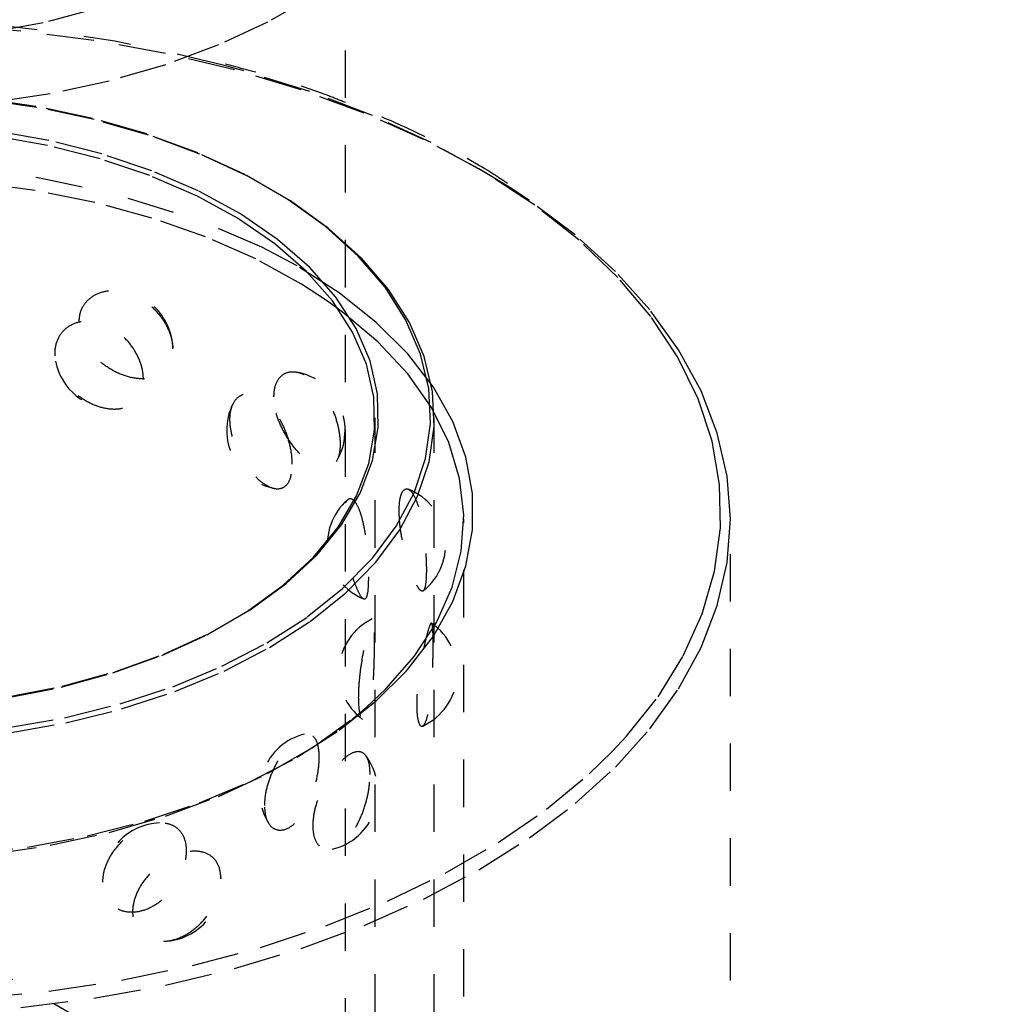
# Model space of a CAD drawing. Header units: inches. Extents: x 1907 to 2452, y -210 to -54.
# Tile 419 of 656: x 1998.1 to 2000.15, y -186.71 to -184.63. Entities that reach past the tile are written whole.
import ezdxf

# ---------------------------------------------------------------- set-up
doc = ezdxf.new("R2010")
doc.units = ezdxf.units.IN
doc.header["$LTSCALE"] = 0.5
doc.header["$MEASUREMENT"] = 0
doc.linetypes.add('HIDDEN', pattern=[0.225, 0.15, -0.075])
doc.layers.add('SID-M-H', color=4, linetype='HIDDEN')

msp = doc.modelspace()

# ---------------------------------------------------------------- linework, layer by layer
at = {"layer": 'SID-M-H'}
for p, q in [((2012.98429, -195.25915), (1991.78034, -183.01837)), ((1998.79075, -188.99808), (1998.79075, -184.10164)), ((1998.72042, -184.58402), (1998.62634, -184.63833)), ((1998.26051, -184.61127), (1998.1528, -184.63977)), ((1998.10549, -184.65713), (1997.94872, -184.64521)), ((1998.1528, -184.63977), (1998.04001, -184.66071)), ((1998.62634, -184.63833), (1998.52279, -184.68657)), ((1998.25986, -184.67689), (1998.10549, -184.65713)), ((1998.41066, -184.70433), (1998.25986, -184.67689)), ((1998.52279, -184.68657), (1998.41094, -184.72817)), ((1998.55675, -184.73927), (1998.41066, -184.70433)), ((1998.41094, -184.72817), (1998.29207, -184.76268)), ((1998.57613, -184.74106), (1998.5324, -184.72917)), ((1998.697, -184.78141), (1998.55675, -184.73927)), ((1998.71547, -184.78477), (1998.57613, -184.74106)), ((1998.29207, -184.76268), (1998.16751, -184.7897)), ((1998.16751, -184.7897), (1998.03869, -184.80892)), ((1998.83036, -184.83046), (1998.697, -184.78141)), ((1998.84756, -184.83542), (1998.71547, -184.78477)), ((1998.137, -184.81611), (1998.01305, -184.79832)), ((1998.13931, -184.8182), (1998.01453, -184.80028)), ((1998.25689, -184.84154), (1998.137, -184.81611)), ((1998.26, -184.84379), (1998.13931, -184.8182)), ((1998.9558, -184.88603), (1998.83036, -184.83046)), ((1998.97138, -184.89261), (1998.84756, -184.83542)), ((1998.37132, -184.8743), (1998.25689, -184.84154)), ((1998.37519, -184.87677), (1998.26, -184.84379)), ((1998.16206, -184.89883), (1998.04616, -184.87815)), ((1998.16481, -184.88815), (1998.04805, -184.8673)), ((1998.47894, -184.91401), (1998.37132, -184.8743)), ((1998.48353, -184.91675), (1998.37519, -184.87677)), ((1998.27311, -184.92701), (1998.16206, -184.89883)), ((1998.27669, -184.91653), (1998.16481, -184.88815)), ((1999.07238, -184.9477), (1998.9558, -184.88603)), ((1999.08597, -184.9559), (1998.97138, -184.89261)), ((1998.38224, -184.9521), (1998.27669, -184.91653)), ((1998.57849, -184.96021), (1998.47894, -184.91401)), ((1998.58375, -184.96325), (1998.48353, -184.91675)), ((1998.37789, -184.96232), (1998.27311, -184.92701)), ((1998.48007, -184.99438), (1998.38224, -184.9521)), ((1998.66881, -185.01235), (1998.57849, -184.96021)), ((1999.13775, -184.98747), (1999.07238, -184.9477)), ((1999.19042, -185.02478), (1999.08597, -184.9559)), ((1998.13565, -184.99397), (1998.00599, -184.97673)), ((1998.475, -185.00429), (1998.37789, -184.96232)), ((1998.67467, -185.01574), (1998.58375, -184.96325)), ((1998.26141, -185.01906), (1998.13565, -184.99397)), ((1998.56892, -185.04282), (1998.48007, -184.99438)), ((1999.17921, -185.015), (1999.13775, -184.98747)), ((1998.38183, -185.05173), (1998.26141, -185.01906)), ((1998.5632, -185.05237), (1998.475, -185.00429)), ((1998.74883, -185.06982), (1998.66881, -185.01235)), ((1998.75522, -185.0736), (1998.67467, -185.01574)), ((1999.27546, -185.08741), (1999.17921, -185.015)), ((1998.64763, -185.0968), (1998.56892, -185.04282)), ((1999.28391, -185.09872), (1999.19042, -185.02478)), ((1998.49555, -185.0916), (1998.38183, -185.05173)), ((1998.64133, -185.10595), (1998.5632, -185.05237)), ((1998.81762, -185.13195), (1998.74883, -185.06982)), ((1998.82447, -185.13614), (1998.75522, -185.0736)), ((1998.60129, -185.13823), (1998.49555, -185.0916)), ((1998.70836, -185.16432), (1998.64133, -185.10595)), ((1998.71516, -185.1556), (1998.64763, -185.0968)), ((1999.36042, -185.1644), (1999.27546, -185.08741)), ((1999.36571, -185.17714), (1999.28391, -185.09872)), ((1998.68878, -185.15282), (1998.61402, -185.11299)), ((1998.69785, -185.19108), (1998.60129, -185.13823)), ((1998.87437, -185.198), (1998.81762, -185.13195)), ((1998.8816, -185.20264), (1998.82447, -185.13614)), ((1998.77773, -185.20985), (1998.68878, -185.15282)), ((1998.76344, -185.22672), (1998.70836, -185.16432)), ((1998.77065, -185.21846), (1998.71516, -185.1556)), ((1999.43343, -185.24537), (1999.36042, -185.1644)), ((1999.43519, -185.25943), (1999.36571, -185.17714)), ((1998.75094, -185.22554), (1998.69785, -185.19108)), ((1998.85586, -185.27193), (1998.77773, -185.20985)), ((1998.91842, -185.26722), (1998.87437, -185.198)), ((1998.92594, -185.27231), (1998.8816, -185.20264)), ((1998.78413, -185.24955), (1998.75094, -185.22554)), ((1998.80583, -185.29234), (1998.76344, -185.22672)), ((1998.81336, -185.28457), (1998.77065, -185.21846)), ((1998.85915, -185.31299), (1998.78413, -185.24955)), ((1999.49394, -185.3297), (1999.43343, -185.24537)), ((1998.92233, -185.33839), (1998.85586, -185.27193)), ((1998.94924, -185.33877), (1998.91842, -185.26722)), ((1998.95697, -185.34434), (1998.92594, -185.27231)), ((1999.4918, -185.34494), (1999.43519, -185.25943)), ((1998.83499, -185.36032), (1998.80583, -185.29234)), ((1998.84273, -185.35305), (1998.81336, -185.28457)), ((1998.92207, -185.38067), (1998.85915, -185.31299)), ((1999.54149, -185.41675), (1999.49394, -185.3297)), ((1998.8584, -185.42302), (1998.84273, -185.35305)), ((1998.9764, -185.4085), (1998.92233, -185.33839)), ((1998.96648, -185.41183), (1998.94924, -185.33877)), ((1998.97433, -185.41789), (1998.95697, -185.34434)), ((1999.5351, -185.43301), (1999.4918, -185.34494)), ((1998.85054, -185.42977), (1998.83499, -185.36032)), ((1998.97217, -185.45183), (1998.92207, -185.38067)), ((1998.96994, -185.48554), (1998.96648, -185.41183)), ((1998.97781, -185.49209), (1998.97433, -185.41789)), ((1999.01748, -185.48148), (1998.9764, -185.4085)), ((1999.57571, -185.50587), (1999.54149, -185.41675)), ((1998.85228, -185.4998), (1998.85054, -185.42977)), ((1998.86014, -185.49356), (1998.8584, -185.42302)), ((1999.56475, -185.52294), (1999.5351, -185.43301)), ((1999.00888, -185.52566), (1998.97217, -185.45183)), ((1998.85325, -189.74751), (1998.85325, -185.47353)), ((1998.97825, -189.74751), (1998.97825, -185.47353)), ((1998.84017, -185.56948), (1998.85228, -185.4998)), ((1998.84795, -185.56376), (1998.86014, -185.49356)), ((1998.95958, -185.55903), (1998.96994, -185.48554)), ((1998.96738, -185.56608), (1998.97781, -185.49209)), ((1999.04511, -185.55654), (1999.01748, -185.48148)), ((1999.59635, -185.59637), (1999.57571, -185.50587)), ((1999.03179, -185.60132), (1999.00888, -185.52566)), ((1999.58051, -185.61403), (1999.56475, -185.52294)), ((1998.82197, -185.6327), (1998.84795, -185.56376)), ((1998.93551, -185.63145), (1998.95958, -185.55903)), ((1999.05901, -185.63286), (1999.04511, -185.55654)), ((1998.81438, -185.63791), (1998.84017, -185.56948)), ((1998.94315, -185.63897), (1998.96738, -185.56608)), ((1999.04064, -185.67796), (1999.03179, -185.60132)), ((1999.60325, -185.68757), (1999.59635, -185.59637)), ((1999.58226, -185.70557), (1999.58051, -185.61403)), ((1998.77525, -185.7042), (1998.81438, -185.63791)), ((1998.78255, -185.69948), (1998.82197, -185.6327)), ((1998.89802, -185.70193), (1998.93551, -185.63145)), ((1998.90541, -185.70993), (1998.94315, -185.63897)), ((1999.05901, -185.70961), (1999.05901, -185.63286)), ((1999.03533, -185.75471), (1999.04064, -185.67796)), ((1999.04075, -190.09485), (1999.04075, -185.68757)), ((1999.59635, -185.77876), (1999.60325, -185.68757)), ((1999.60325, -188.06084), (1999.60325, -185.68757)), ((1998.72328, -185.76749), (1998.77525, -185.7042)), ((1998.73019, -185.76323), (1998.78255, -185.69948)), ((1998.84754, -185.76967), (1998.89802, -185.70193)), ((1999.04511, -185.78593), (1999.05901, -185.70961)), ((1999.57, -185.79684), (1999.58226, -185.70557)), ((1998.8546, -185.77812), (1998.90541, -185.70993)), ((1998.65916, -185.82694), (1998.72328, -185.76749)), ((1998.6656, -185.82313), (1998.73019, -185.76323)), ((1998.78468, -185.83386), (1998.84754, -185.76967)), ((1999.01591, -185.8307), (1999.03533, -185.75471)), ((1998.79132, -185.84273), (1998.8546, -185.77812)), ((1999.01748, -185.86099), (1999.04511, -185.78593)), ((1999.57571, -185.86926), (1999.59635, -185.77876)), ((1999.5438, -185.88713), (1999.57, -185.79684)), ((1998.58372, -185.88178), (1998.65916, -185.82694)), ((1998.58959, -185.87837), (1998.6656, -185.82313)), ((1998.71017, -185.89374), (1998.78468, -185.83386)), ((1998.98262, -185.90507), (1999.01591, -185.8307)), ((1998.7163, -185.90302), (1998.79132, -185.84273)), ((1998.9764, -185.93397), (1999.01748, -185.86099)), ((1999.54149, -185.95838), (1999.57571, -185.86926)), ((1998.49793, -185.9313), (1998.58372, -185.88178)), ((1998.50318, -185.92826), (1998.58959, -185.87837)), ((1998.62487, -185.94863), (1998.71017, -185.89374)), ((1999.50389, -185.97572), (1999.5438, -185.88713)), ((1998.63044, -185.95827), (1998.7163, -185.90302)), ((1998.93582, -185.97697), (1998.98262, -185.90507)), ((1998.40293, -185.97485), (1998.49793, -185.9313)), ((1998.40747, -185.97214), (1998.50318, -185.92826)), ((1998.92233, -186.00408), (1998.9764, -185.93397)), ((1998.5298, -185.99787), (1998.62487, -185.94863)), ((1998.53473, -186.00784), (1998.63044, -185.95827)), ((1999.49394, -186.04543), (1999.54149, -185.95838)), ((1998.29995, -186.01187), (1998.40293, -185.97485)), ((1998.30373, -186.00943), (1998.40747, -185.97214)), ((1998.87604, -186.04559), (1998.93582, -185.97697)), ((1999.45057, -186.06194), (1999.50389, -185.97572)), ((1998.42606, -186.04088), (1998.5298, -185.99787)), ((1998.19033, -186.04187), (1998.29995, -186.01187)), ((1998.19329, -186.03965), (1998.30373, -186.00943)), ((1998.4303, -186.05114), (1998.53473, -186.00784)), ((1998.85586, -186.07054), (1998.91868, -186.00818)), ((1998.91868, -186.00818), (1998.92233, -186.00408)), ((1998.0755, -186.06446), (1998.19033, -186.04187)), ((1998.07761, -186.06241), (1998.19329, -186.03965)), ((1998.31487, -186.07717), (1998.42606, -186.04088)), ((1998.31837, -186.08768), (1998.4303, -186.05114)), ((1998.83455, -186.08459), (1998.87604, -186.04559)), ((1999.38426, -186.14509), (1999.45057, -186.06194)), ((1999.43343, -186.12977), (1999.49394, -186.04543)), ((1998.19754, -186.10631), (1998.31487, -186.07717)), ((1998.77773, -186.13262), (1998.85586, -186.07054)), ((1998.20025, -186.11701), (1998.31837, -186.08768)), ((1998.80397, -186.11016), (1998.83455, -186.08459)), ((1998.07544, -186.12795), (1998.19754, -186.10631)), ((1998.07734, -186.1388), (1998.20025, -186.11701)), ((1998.72042, -186.16994), (1998.80397, -186.11016)), ((1998.68878, -186.18965), (1998.77773, -186.13262)), ((1999.35377, -186.17781), (1999.38426, -186.14509)), ((1999.36042, -186.21073), (1999.43343, -186.12977)), ((1998.62634, -186.22425), (1998.72042, -186.16994)), ((1999.30548, -186.22454), (1999.35377, -186.17781)), ((1998.58999, -186.241), (1998.68878, -186.18965)), ((1998.52279, -186.27249), (1998.62634, -186.22425)), ((1999.21485, -186.29966), (1999.30548, -186.22454)), ((1999.27546, -186.28772), (1999.36042, -186.21073)), ((1998.48244, -186.28611), (1998.58999, -186.241)), ((1998.36732, -186.32448), (1998.48244, -186.28611)), ((1998.41094, -186.31409), (1998.52279, -186.27249)), ((1999.17921, -186.36014), (1999.27546, -186.28772)), ((1999.11306, -186.36986), (1999.21485, -186.29966)), ((1998.24588, -186.35569), (1998.36732, -186.32448)), ((1998.29207, -186.3486), (1998.41094, -186.31409)), ((1998.16751, -186.37562), (1998.29207, -186.3486)), ((1998.11945, -186.37941), (1998.24588, -186.35569)), ((1999.00093, -186.43459), (1999.11306, -186.36986)), ((1999.07238, -186.42744), (1999.17921, -186.36014)), ((1997.98942, -186.39536), (1998.11945, -186.37941)), ((1998.03869, -186.39484), (1998.16751, -186.37562)), ((1998.87933, -186.49335), (1999.00093, -186.43459)), ((1998.9558, -186.4891), (1999.07238, -186.42744)), ((1998.74921, -186.54567), (1998.87933, -186.49335)), ((1998.83036, -186.54467), (1998.9558, -186.4891)), ((1998.61159, -186.59115), (1998.74921, -186.54567)), ((1998.697, -186.59372), (1998.83036, -186.54467)), ((1998.46754, -186.62943), (1998.61159, -186.59115)), ((1998.55675, -186.63587), (1998.697, -186.59372)), ((1998.3182, -186.66021), (1998.46754, -186.62943)), ((1998.41066, -186.6708), (1998.55675, -186.63587)), ((1998.16472, -186.68325), (1998.3182, -186.66021)), ((1998.00833, -186.69837), (1998.16472, -186.68325)), ((1998.25986, -186.69825), (1998.41066, -186.6708)), ((1998.10549, -186.718), (1998.25986, -186.69825))]:
    msp.add_line(p, q, dxfattribs=at)
for centre, radius, start, end in [((1997.79606, -187.51966), 2.886, 75.21805, 112.19172), ((1997.78637, -186.95232), 2.01696, 65.77344, 109.0696), ((1998.30149, -185.32988), 0.125, 1.00493, 92.50266), ((1998.30149, -185.32988), 0.125, 191.1655, 270.32701), ((1998.66504, -185.49983), 0.125, 328.43752, 79.69901), ((1998.66504, -185.49983), 0.125, 154.04724, 258.41582), ((1998.87742, -185.74045), 0.125, 308.44538, 68.26564), ((1998.87742, -185.74045), 0.125, 131.35804, 247.23273), ((1998.9019, -186.01014), 0.125, 116.0931, 232.92351), ((1998.9019, -186.01014), 0.125, 294.50385, 55.52675), ((1998.73425, -186.26226), 0.125, 104.28341, 212.68311), ((1998.73425, -186.26226), 0.125, 283.12581, 37.43462), ((1998.40347, -186.45322), 0.125, 92.4093, 180), ((1998.40347, -186.45322), 0.125, 271.94049, 8.92063)]:
    msp.add_arc(centre, radius, start, end, dxfattribs=at)
for points, knots in [([(1998.79087, -184.80826), (1998.77922, -184.80353), (1998.72652, -184.78214), (1998.64203, -184.75459), (1998.56704, -184.73485), (1998.53764, -184.72711)], [0, 0, 0, 0, 0.1471752, 0.6657456, 1, 1, 1, 1]), ([(1999.13261, -184.97878), (1999.12314, -184.97239), (1999.08095, -184.94389), (1998.99664, -184.89845), (1998.89237, -184.84749), (1998.82076, -184.81981), (1998.79087, -184.80826)], [0, 0, 0, 0, 0.0962866, 0.4290132, 0.7617291, 1, 1, 1, 1]), ([(1998.22851, -185.27129), (1998.22962, -185.28131), (1998.23183, -185.30133), (1998.24894, -185.33134), (1998.274, -185.35765), (1998.30544, -185.37805), (1998.3396, -185.39022), (1998.37248, -185.3924), (1998.40002, -185.3839), (1998.41902, -185.36552), (1998.42772, -185.33953), (1998.42577, -185.30908), (1998.41378, -185.27748), (1998.39285, -185.24795), (1998.36459, -185.22374), (1998.33151, -185.20797), (1998.29723, -185.20299), (1998.26605, -185.20966), (1998.24243, -185.22697), (1998.23019, -185.24913), (1998.22898, -185.26513), (1998.22851, -185.27129)], [0, 0, 0, 0, 0.0520028, 0.1039827, 0.1564753, 0.2102848, 0.2652762, 0.3208623, 0.3762398, 0.4306423, 0.4836601, 0.5355284, 0.5870576, 0.6391963, 0.6925647, 0.7472181, 0.8026932, 0.8582301, 0.9130199, 0.9664974, 1, 1, 1, 1]), ([(1998.36437, -185.39224), (1998.36336, -185.40199), (1998.36133, -185.42149), (1998.34536, -185.44259), (1998.32159, -185.45449), (1998.292, -185.45588), (1998.26043, -185.44743), (1998.23018, -185.43053), (1998.2042, -185.40683), (1998.18525, -185.37818), (1998.17586, -185.34708), (1998.17777, -185.31684), (1998.19121, -185.29134), (1998.21439, -185.27421), (1998.2439, -185.26782), (1998.27567, -185.27266), (1998.30608, -185.28768), (1998.33238, -185.31096), (1998.35217, -185.34003), (1998.36281, -185.3685), (1998.36392, -185.3854), (1998.36437, -185.39224)], [0, 0, 0, 0, 0.05545789, 0.11093953, 0.16584033, 0.21920813, 0.27111168, 0.32233985, 0.37397292, 0.42685633, 0.48126186, 0.53682738, 0.59274193, 0.64803751, 0.7019377, 0.75426138, 0.80559376, 0.8569812, 0.90939522, 0.96331536, 1, 1, 1, 1]), ([(1998.63965, -185.42917), (1998.64048, -185.43943), (1998.64215, -185.45992), (1998.65496, -185.49361), (1998.67348, -185.52526), (1998.6963, -185.55232), (1998.72056, -185.57166), (1998.74334, -185.58067), (1998.76198, -185.57784), (1998.77459, -185.56334), (1998.78028, -185.53911), (1998.77901, -185.50827), (1998.77113, -185.47423), (1998.75716, -185.44042), (1998.73792, -185.41038), (1998.71487, -185.38772), (1998.6904, -185.37553), (1998.66764, -185.37558), (1998.6501, -185.38784), (1998.64091, -185.40738), (1998.64, -185.42311), (1998.63965, -185.42917)], [0, 0, 0, 0, 0.0520028, 0.1039827, 0.1564753, 0.2102848, 0.2652762, 0.3208623, 0.3762398, 0.4306423, 0.4836601, 0.5355284, 0.5870576, 0.6391963, 0.6925647, 0.7472181, 0.8026932, 0.8582301, 0.9130199, 0.9664974, 1, 1, 1, 1]), ([(1998.67855, -185.57157), (1998.67789, -185.58111), (1998.67657, -185.6002), (1998.66606, -185.61805), (1998.65013, -185.62508), (1998.6298, -185.62034), (1998.60755, -185.60529), (1998.58572, -185.582), (1998.56659, -185.55276), (1998.55242, -185.52005), (1998.54533, -185.48692), (1998.54678, -185.4571), (1998.5569, -185.43449), (1998.57415, -185.42232), (1998.59569, -185.42219), (1998.61836, -185.43372), (1998.63953, -185.45506), (1998.6574, -185.48376), (1998.67056, -185.51688), (1998.67753, -185.54751), (1998.67825, -185.56464), (1998.67855, -185.57157)], [0, 0, 0, 0, 0.0554579, 0.1109395, 0.1658403, 0.2192081, 0.2711117, 0.3223399, 0.3739729, 0.4268563, 0.4812619, 0.5368274, 0.5927419, 0.6480375, 0.7019377, 0.7542614, 0.8055938, 0.8569812, 0.9093952, 0.9633154, 1, 1, 1, 1]), ([(1998.904, -185.66994), (1998.90442, -185.68035), (1998.90525, -185.70115), (1998.91155, -185.73719), (1998.92032, -185.77219), (1998.93059, -185.8033), (1998.94075, -185.82686), (1998.9495, -185.83974), (1998.956, -185.83999), (1998.96003, -185.82754), (1998.96175, -185.80422), (1998.96137, -185.77317), (1998.95896, -185.73787), (1998.95437, -185.70179), (1998.94748, -185.66854), (1998.93844, -185.64194), (1998.928, -185.62547), (1998.91761, -185.62145), (1998.90918, -185.63053), (1998.90463, -185.64838), (1998.90418, -185.66395), (1998.904, -185.66994)], [0, 0, 0, 0, 0.0520028, 0.1039827, 0.1564753, 0.2102848, 0.2652762, 0.3208623, 0.3762398, 0.4306423, 0.4836601, 0.5355284, 0.5870576, 0.6391963, 0.6925647, 0.7472181, 0.8026932, 0.8582301, 0.9130199, 0.9664974, 1, 1, 1, 1]), ([(1998.79075, -185.65296), (1998.79329, -185.64915), (1998.79832, -185.6416), (1998.80834, -185.64595), (1998.81794, -185.66129), (1998.82622, -185.68628), (1998.83256, -185.71794), (1998.83682, -185.75319), (1998.83891, -185.78494), (1998.83912, -185.80218), (1998.83921, -185.80916)], [0, 0, 0, 0, 0.1351046, 0.2675563, 0.396134, 0.5222756, 0.6485526, 0.7773523, 0.909853, 1, 1, 1, 1]), ([(1998.83921, -185.80916), (1998.83902, -185.8186), (1998.83863, -185.83748), (1998.83542, -185.85364), (1998.83006, -185.85806), (1998.82252, -185.8499), (1998.81342, -185.83101), (1998.80387, -185.80386), (1998.79562, -185.77481), (1998.79216, -185.75568), (1998.79075, -185.7479)], [0, 0, 0, 0, 0.1354515, 0.2709611, 0.4050519, 0.5353986, 0.6621689, 0.7872897, 0.9133994, 1, 1, 1, 1]), ([(1998.81859, -186.06394), (1998.8189, -186.07339), (1998.81951, -186.09229), (1998.82414, -186.10864), (1998.8303, -186.11315), (1998.83684, -186.10487), (1998.8425, -186.08556), (1998.84673, -186.05774), (1998.84946, -186.02429), (1998.85096, -185.98832), (1998.85154, -185.95352), (1998.85143, -185.92404), (1998.85054, -185.9038), (1998.8485, -185.89554), (1998.84496, -185.90004), (1998.83993, -185.9161), (1998.83387, -185.94132), (1998.82759, -185.97301), (1998.82221, -186.00812), (1998.81906, -186.03973), (1998.81872, -186.05696), (1998.81859, -186.06394)], [0, 0, 0, 0, 0.0554579, 0.1109395, 0.1658403, 0.2192081, 0.2711117, 0.3223399, 0.3739729, 0.4268563, 0.4812619, 0.5368274, 0.5927419, 0.6480375, 0.7019377, 0.7542614, 0.8055938, 0.8569812, 0.9093952, 0.9633154, 1, 1, 1, 1]), ([(1998.97587, -185.95197), (1998.97579, -185.96241), (1998.97565, -185.9833), (1998.97434, -186.01995), (1998.97186, -186.05572), (1998.96779, -186.0876), (1998.96209, -186.11171), (1998.95529, -186.12483), (1998.94854, -186.12505), (1998.9433, -186.11244), (1998.94074, -186.08902), (1998.94133, -186.058), (1998.94479, -186.02282), (1998.95038, -185.98686), (1998.95703, -185.95359), (1998.96356, -185.92668), (1998.96897, -185.90959), (1998.97273, -185.90476), (1998.97488, -185.91307), (1998.97575, -185.93046), (1998.97583, -185.94599), (1998.97587, -185.95197)], [0, 0, 0, 0, 0.0520028, 0.1039827, 0.1564753, 0.2102848, 0.2652762, 0.3208623, 0.3762398, 0.4306423, 0.4836601, 0.5355284, 0.5870576, 0.6391963, 0.6925647, 0.7472181, 0.8026932, 0.8582301, 0.9130199, 0.9664974, 1, 1, 1, 1]), ([(1998.62024, -186.29184), (1998.621, -186.30142), (1998.62251, -186.32059), (1998.63418, -186.33893), (1998.65078, -186.34624), (1998.67028, -186.34115), (1998.6897, -186.32492), (1998.70706, -186.29975), (1998.72103, -186.26835), (1998.7307, -186.23375), (1998.73532, -186.19959), (1998.73439, -186.16998), (1998.72771, -186.14881), (1998.71566, -186.13883), (1998.69934, -186.14089), (1998.68049, -186.15402), (1998.66115, -186.17612), (1998.64334, -186.20485), (1998.62925, -186.23758), (1998.6214, -186.26784), (1998.62058, -186.28492), (1998.62024, -186.29184)], [0, 0, 0, 0, 0.0554579, 0.1109395, 0.1658403, 0.2192081, 0.2711117, 0.3223399, 0.3739729, 0.4268563, 0.4812619, 0.5368274, 0.5927419, 0.6480375, 0.7019377, 0.7542614, 0.8055938, 0.8569812, 0.9093952, 0.9633154, 1, 1, 1, 1]), ([(1998.84281, -186.22648), (1998.84226, -186.23685), (1998.84116, -186.25759), (1998.83248, -186.29301), (1998.81917, -186.32684), (1998.80147, -186.35605), (1998.7809, -186.37693), (1998.75972, -186.38662), (1998.74089, -186.3837), (1998.72728, -186.36878), (1998.72089, -186.34427), (1998.72233, -186.31349), (1998.73108, -186.27982), (1998.74588, -186.24636), (1998.76492, -186.21624), (1998.7859, -186.1927), (1998.80621, -186.17877), (1998.82348, -186.17652), (1998.83583, -186.1866), (1998.84198, -186.20486), (1998.84258, -186.22047), (1998.84281, -186.22648)], [0, 0, 0, 0, 0.0520028, 0.1039827, 0.1564753, 0.2102848, 0.2652762, 0.3208623, 0.3762398, 0.4306423, 0.4836601, 0.5355284, 0.5870576, 0.6391963, 0.6925647, 0.7472181, 0.8026932, 0.8582301, 0.9130199, 0.9664974, 1, 1, 1, 1]), ([(1998.27847, -186.45347), (1998.27954, -186.46328), (1998.28169, -186.48289), (1998.29838, -186.50472), (1998.32256, -186.51703), (1998.35164, -186.5179), (1998.38146, -186.50771), (1998.40895, -186.48805), (1998.43175, -186.46115), (1998.44791, -186.42972), (1998.45578, -186.3971), (1998.45418, -186.36718), (1998.44287, -186.34381), (1998.4229, -186.32989), (1998.39662, -186.32672), (1998.36721, -186.33393), (1998.33793, -186.35007), (1998.31166, -186.37339), (1998.29131, -186.40189), (1998.28012, -186.42982), (1998.27894, -186.44665), (1998.27847, -186.45347)], [0, 0, 0, 0, 0.0554579, 0.1109395, 0.1658403, 0.2192081, 0.2711117, 0.3223399, 0.3739729, 0.4268563, 0.4812619, 0.5368274, 0.5927419, 0.6480375, 0.7019377, 0.7542614, 0.8055938, 0.8569812, 0.9093952, 0.9633154, 1, 1, 1, 1]), ([(1998.52785, -186.44602), (1998.52692, -186.45621), (1998.52505, -186.47659), (1998.51049, -186.50915), (1998.48865, -186.53867), (1998.46038, -186.56224), (1998.4285, -186.57669), (1998.39661, -186.57986), (1998.36895, -186.57124), (1998.34933, -186.55224), (1998.34021, -186.52583), (1998.34226, -186.49548), (1998.35478, -186.46441), (1998.37622, -186.4354), (1998.40437, -186.41107), (1998.43616, -186.39401), (1998.46787, -186.38646), (1998.49566, -186.38974), (1998.51607, -186.40384), (1998.52643, -186.42413), (1998.52745, -186.43993), (1998.52785, -186.44602)], [0, 0, 0, 0, 0.0520028, 0.1039827, 0.1564753, 0.2102848, 0.2652762, 0.3208623, 0.3762398, 0.4306423, 0.4836601, 0.5355284, 0.5870576, 0.6391963, 0.6925647, 0.7472181, 0.8026932, 0.8582301, 0.9130199, 0.9664974, 1, 1, 1, 1])]:
    msp.add_open_spline(points, degree=3, knots=knots, dxfattribs=at)

doc.saveas('drawing.dxf')
